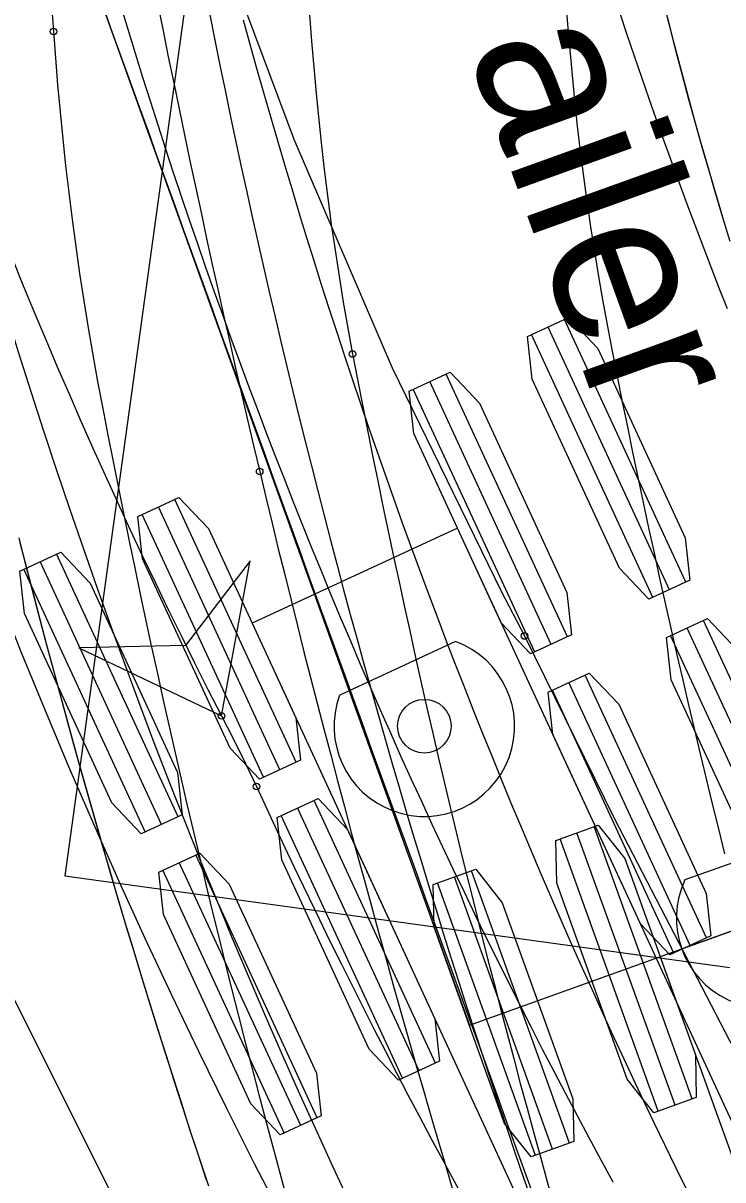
# Model space of a CAD drawing. Extents: x -14 to 1565148, y -25 to 642856.
# Drawn here: x 1564765.21 to 1564774.07, y 636447.64 to 636462.29 of the extents above; entities that cross this region are included whole.
import ezdxf

# ---------------------------------------------------------------- set-up
doc = ezdxf.new("R2010")
doc.units = 0
for name, color, linetype in [('CM_Corridor_Conceptual', 7, 'Continuous'), ('DR_P_Headwall', 7, 'Continuous'), ('GE_P_Alignment_100_Stations', 7, 'Continuous'), ('PV_P_EOP', 7, 'Continuous'), ('TR_Turning_Path22', 7, 'Continuous'), ('TR_Turning_Path28', 7, 'Continuous'), ('TR_Turning_Path28 - Copy-1', 7, 'Continuous')]:
    doc.layers.add(name, color=color, linetype=linetype)

msp = doc.modelspace()

# ---------------------------------------------------------------- linework, layer by layer
at = {"layer": 'CM_Corridor_Conceptual'}
for p, q in [((1564758.676, 636483.468), (1564770.864, 636449.594)), ((1564770.864, 636449.594), (1564778.392, 636452.302)), ((1564773.684, 636448.66), (1564772.443, 636452.11)), ((1564773.253, 636448.505), (1564772.012, 636451.955)), ((1564773.469, 636448.582), (1564772.227, 636452.032)), ((1564775.115, 636451.982), (1564773.594, 636451.435)), ((1564771.916, 636448.024), (1564770.675, 636451.474)), ((1564772.132, 636448.101), (1564770.89, 636451.551)), ((1564771.7, 636447.946), (1564770.459, 636451.396)), ((1564775.977, 636451.433), (1564773.279, 636450.462)), ((1564773.279, 636450.462), (1564776.665, 636441.053))]:
    msp.add_line(p, q, dxfattribs=at)
msp.add_lwpolyline([(1564766.23, 636462.482), (1564766.343, 636462.169), (1564766.456, 636461.856), (1564766.569, 636461.543), (1564766.682, 636461.23), (1564766.795, 636460.918), (1564766.907, 636460.605), (1564767.02, 636460.292), (1564767.133, 636459.979), (1564767.246, 636459.666), (1564767.359, 636459.353), (1564767.472, 636459.04), (1564767.585, 636458.727), (1564767.698, 636458.415), (1564767.811, 636458.102), (1564767.924, 636457.789), (1564768.037, 636457.476), (1564768.15, 636457.163), (1564768.264, 636456.85), (1564768.377, 636456.538), (1564768.49, 636456.225), (1564768.603, 636455.912), (1564768.716, 636455.599), (1564768.829, 636455.286), (1564768.942, 636454.973), (1564769.056, 636454.661), (1564769.169, 636454.348), (1564769.282, 636454.035), (1564769.395, 636453.722), (1564769.509, 636453.409), (1564769.622, 636453.097), (1564769.735, 636452.784), (1564769.848, 636452.471), (1564769.962, 636452.158), (1564770.075, 636451.846), (1564770.189, 636451.533), (1564770.302, 636451.22), (1564770.415, 636450.907), (1564770.529, 636450.594), (1564770.642, 636450.282), (1564770.756, 636449.969), (1564770.869, 636449.656), (1564770.983, 636449.344), (1564771.096, 636449.031), (1564771.21, 636448.718), (1564771.323, 636448.405), (1564771.437, 636448.093), (1564771.551, 636447.78), (1564771.664, 636447.467)], dxfattribs=at)
for points in [[(1564773.738, 636448.679), (1564773.199, 636448.485), (1564772.864, 636448.91), (1564771.97, 636451.394), (1564771.958, 636451.936), (1564772.496, 636452.129), (1564772.832, 636451.705), (1564773.726, 636449.22)], [(1564772.185, 636448.12), (1564771.647, 636447.927), (1564771.311, 636448.351), (1564770.417, 636450.836), (1564770.406, 636451.377), (1564770.944, 636451.571), (1564771.28, 636451.146), (1564772.173, 636448.662)]]:
    msp.add_lwpolyline(points, close=True, dxfattribs=at)
msp.add_arc((1564774.628, 636450.948), 1.143, 154.7889, 64.7889, dxfattribs=at)
at = {"layer": 'DR_P_Headwall'}
for points in [[(1564773.309, 636462.6), (1564773.389, 636462.28), (1564773.472, 636461.962), (1564773.556, 636461.644), (1564773.641, 636461.326), (1564773.729, 636461.01), (1564773.817, 636460.693), (1564773.908, 636460.378), (1564774, 636460.063), (1564774.094, 636459.748)], [(1564773.367, 636462.369), (1564773.449, 636462.051), (1564773.532, 636461.733), (1564773.617, 636461.416), (1564773.704, 636461.1), (1564773.792, 636460.784), (1564773.882, 636460.469), (1564773.973, 636460.155), (1564774.066, 636459.841), (1564774.161, 636459.527)], [(1564767.537, 636447.633), (1564767.429, 636447.96), (1564767.322, 636448.287), (1564767.217, 636448.614), (1564767.112, 636448.94), (1564767.008, 636449.266), (1564766.906, 636449.592), (1564766.805, 636449.918), (1564766.704, 636450.244), (1564766.605, 636450.57), (1564766.507, 636450.895), (1564766.41, 636451.221), (1564766.314, 636451.546), (1564766.22, 636451.871), (1564766.126, 636452.196), (1564766.033, 636452.521), (1564765.941, 636452.846), (1564765.851, 636453.171), (1564765.761, 636453.496), (1564765.672, 636453.821), (1564765.585, 636454.146), (1564765.498, 636454.47), (1564765.413, 636454.795), (1564765.328, 636455.12), (1564765.245, 636455.445), (1564765.162, 636455.769)], [(1564767.563, 636447.555), (1564767.455, 636447.883), (1564767.347, 636448.21), (1564767.241, 636448.538), (1564767.136, 636448.865), (1564767.032, 636449.192), (1564766.929, 636449.519), (1564766.827, 636449.846), (1564766.726, 636450.173), (1564766.627, 636450.499), (1564766.528, 636450.825), (1564766.431, 636451.152), (1564766.334, 636451.478), (1564766.239, 636451.804), (1564766.145, 636452.129), (1564766.052, 636452.455), (1564765.96, 636452.78), (1564765.869, 636453.106), (1564765.779, 636453.431), (1564765.69, 636453.757), (1564765.602, 636454.082), (1564765.515, 636454.407), (1564765.429, 636454.732), (1564765.345, 636455.057), (1564765.261, 636455.382), (1564765.178, 636455.707)]]:
    msp.add_lwpolyline(points, dxfattribs=at)
msp.add_arc((1564877.338, 636484.105), 111.888, 180.39704, 201.6728, dxfattribs=at)
at = {"layer": 'GE_P_Alignment_100_Stations'}
for p, q in [((1564772.301, 636499.036), (1564765.743, 636451.487)), ((1564773.606, 636455.206), (1564772.068, 636458.535)), ((1564773.189, 636455.014), (1564771.652, 636458.342)), ((1564773.398, 636455.11), (1564771.86, 636458.439)), ((1564772.108, 636454.514), (1564770.57, 636457.843)), ((1564771.692, 636454.322), (1564770.154, 636457.65)), ((1564771.9, 636454.418), (1564770.362, 636457.747)), ((1564768.465, 636452.831), (1564766.927, 636456.16)), ((1564768.673, 636452.927), (1564767.135, 636456.256)), ((1564768.257, 636452.735), (1564766.719, 636456.064)), ((1564770.715, 636455.89), (1564768.112, 636454.688)), ((1564775.16, 636446.267), (1564770.715, 636455.89)), ((1564767.175, 636452.235), (1564765.637, 636455.564)), ((1564766.967, 636452.139), (1564765.429, 636455.468)), ((1564766.759, 636452.043), (1564765.221, 636455.372)), ((1564768.112, 636454.688), (1564772.558, 636445.065)), ((1564775.367, 636451.393), (1564773.829, 636454.722)), ((1564775.159, 636451.297), (1564773.621, 636454.626)), ((1564770.689, 636454.455), (1564769.222, 636453.777)), ((1564774.951, 636451.201), (1564773.413, 636454.53)), ((1564773.869, 636450.701), (1564772.331, 636454.03)), ((1564773.453, 636450.509), (1564771.915, 636453.838)), ((1564773.661, 636450.605), (1564772.123, 636453.934)), ((1564770.227, 636449.018), (1564768.689, 636452.347)), ((1564770.435, 636449.115), (1564768.897, 636452.443)), ((1564770.019, 636448.922), (1564768.481, 636452.251)), ((1564768.937, 636448.423), (1564767.399, 636451.751)), ((1564768.729, 636448.326), (1564767.191, 636451.655)), ((1564765.743, 636451.487), (1564774.163, 636450.325)), ((1564768.521, 636448.23), (1564766.983, 636451.559))]:
    msp.add_line(p, q, dxfattribs=at)
for points in [[(1564764.466, 636476.622), (1564764.545, 636476.012), (1564765.072, 636472.905), (1564765.748, 636469.823), (1564766.569, 636466.777), (1564767.534, 636463.773), (1564768.641, 636460.819), (1564769.887, 636457.921), (1564771.269, 636455.086), (1564771.561, 636454.527)], [(1564767.724, 636453.512), (1564768.088, 636455.479), (1564767.27, 636454.403), (1564765.918, 636454.373), (1564767.724, 636453.512)], [(1564771.562, 636454.525), (1564772.704, 636452.209), (1564774.159, 636449.401), (1564775.721, 636446.652), (1564777.387, 636443.965), (1564779.154, 636441.343), (1564781.021, 636438.791), (1564781.99, 636437.543)], [(1564767.724, 636453.512), (1564767.876, 636453.216), (1564768.025, 636452.917), (1564768.168, 636452.617)], [(1564763.876, 636452.52), (1564765.041, 636450.044), (1564766.584, 636446.947), (1564768.245, 636443.911), (1564770.021, 636440.94), (1564771.909, 636438.04), (1564773.907, 636435.214), (1564774.946, 636433.83)]]:
    msp.add_lwpolyline(points, dxfattribs=at)
for points in [[(1564773.657, 636455.23), (1564773.138, 636454.99), (1564772.766, 636455.384), (1564771.659, 636457.78), (1564771.6, 636458.319), (1564772.119, 636458.559), (1564772.491, 636458.165), (1564773.598, 636455.768)], [(1564772.159, 636454.538), (1564771.64, 636454.298), (1564771.268, 636454.692), (1564770.161, 636457.088), (1564770.102, 636457.627), (1564770.621, 636457.866), (1564770.993, 636457.473), (1564772.1, 636455.076)], [(1564768.725, 636452.951), (1564768.206, 636452.711), (1564767.834, 636453.105), (1564766.727, 636455.502), (1564766.668, 636456.04), (1564767.187, 636456.28), (1564767.559, 636455.886), (1564768.666, 636453.489)], [(1564767.227, 636452.259), (1564766.708, 636452.019), (1564766.336, 636452.413), (1564765.229, 636454.809), (1564765.17, 636455.348), (1564765.689, 636455.588), (1564766.061, 636455.194), (1564767.168, 636452.797)], [(1564767.724, 636453.512), (1564768.088, 636455.479), (1564767.27, 636454.403), (1564765.918, 636454.373)], [(1564775.419, 636451.417), (1564774.899, 636451.177), (1564774.528, 636451.571), (1564773.42, 636453.968), (1564773.362, 636454.506), (1564773.881, 636454.746), (1564774.253, 636454.352), (1564775.36, 636451.955)], [(1564773.921, 636450.725), (1564773.402, 636450.485), (1564773.03, 636450.879), (1564771.923, 636453.276), (1564771.864, 636453.814), (1564772.383, 636454.054), (1564772.755, 636453.66), (1564773.862, 636451.263)], [(1564770.486, 636449.138), (1564769.967, 636448.898), (1564769.595, 636449.292), (1564768.488, 636451.689), (1564768.429, 636452.227), (1564768.948, 636452.467), (1564769.32, 636452.073), (1564770.427, 636449.677)], [(1564768.988, 636448.446), (1564768.469, 636448.206), (1564768.097, 636448.6), (1564766.99, 636450.997), (1564766.931, 636451.535), (1564767.451, 636451.775), (1564767.822, 636451.381), (1564768.93, 636448.985)]]:
    msp.add_lwpolyline(points, close=True, dxfattribs=at)
for centre, radius in [((1564771.561, 636454.527), 0.0417), ((1564771.562, 636454.525), 0.0417), ((1564770.294, 636453.382), 0.34), ((1564767.724, 636453.512), 0.0417), ((1564767.724, 636453.512), 0.0417), ((1564768.168, 636452.617), 0.0417), ((1564768.168, 636452.617), 0.0417)]:
    msp.add_circle(centre, radius, dxfattribs=at)
for centre, radius, start, end in [((1564830.196, 636485.568), 70.216, 187.54952, 207.16349), ((1564770.294, 636453.382), 1.143, 159.7976, 69.7976), ((1564846.725, 636488.809), 86.493, 204.73657, 217.89801)]:
    msp.add_arc(centre, radius, start, end, dxfattribs=at)
at = {"layer": 'PV_P_EOP'}
msp.add_circle((1564834.986, 636485.101), 62, dxfattribs=at)
at = {"layer": 'TR_Turning_Path22'}
for points in [[(1564772.083, 636462.603), (1564772.108, 636462.275), (1564772.135, 636461.952), (1564772.164, 636461.629), (1564772.196, 636461.307), (1564772.231, 636460.985), (1564772.268, 636460.665), (1564772.309, 636460.346), (1564772.352, 636460.027), (1564772.398, 636459.71), (1564772.447, 636459.394), (1564772.499, 636459.078), (1564772.554, 636458.764), (1564772.613, 636458.446), (1564772.674, 636458.133), (1564772.737, 636457.813), (1564772.801, 636457.493), (1564772.866, 636457.174), (1564772.932, 636456.854), (1564772.999, 636456.535), (1564773.066, 636456.216), (1564773.134, 636455.897), (1564773.203, 636455.578), (1564773.273, 636455.259), (1564773.344, 636454.941), (1564773.415, 636454.622), (1564773.488, 636454.304), (1564773.561, 636453.986), (1564773.635, 636453.668), (1564773.71, 636453.351), (1564773.785, 636453.034), (1564773.862, 636452.716), (1564773.939, 636452.399), (1564774.017, 636452.083), (1564774.096, 636451.766)], [(1564765.572, 636462.516), (1564765.597, 636462.183)], [(1564766.92, 636462.522), (1564766.986, 636462.192), (1564767.052, 636461.863), (1564767.12, 636461.533), (1564767.188, 636461.204), (1564767.256, 636460.875), (1564767.325, 636460.546), (1564767.395, 636460.217), (1564767.466, 636459.888), (1564767.537, 636459.559), (1564767.609, 636459.231), (1564767.682, 636458.902), (1564767.755, 636458.574), (1564767.829, 636458.246), (1564767.904, 636457.918), (1564767.979, 636457.591), (1564768.055, 636457.263), (1564768.132, 636456.936), (1564768.209, 636456.608)], [(1564768.84, 636462.393), (1564768.865, 636462.061), (1564768.893, 636461.729), (1564768.923, 636461.397), (1564768.956, 636461.065), (1564768.992, 636460.734), (1564769.03, 636460.402), (1564769.072, 636460.072), (1564769.116, 636459.741), (1564769.164, 636459.411), (1564769.214, 636459.082), (1564769.268, 636458.753), (1564769.325, 636458.425), (1564769.385, 636458.097)], [(1564765.597, 636462.183), (1564765.622, 636461.847), (1564765.65, 636461.506), (1564765.681, 636461.165), (1564765.715, 636460.824), (1564765.752, 636460.482), (1564765.792, 636460.141), (1564765.834, 636459.799), (1564765.88, 636459.457), (1564765.929, 636459.115), (1564765.982, 636458.772), (1564766.037, 636458.43), (1564766.096, 636458.088), (1564766.157, 636457.75), (1564766.223, 636457.407), (1564766.288, 636457.07), (1564766.354, 636456.734), (1564766.421, 636456.397), (1564766.489, 636456.061), (1564766.557, 636455.726), (1564766.627, 636455.39), (1564766.697, 636455.054), (1564766.769, 636454.719), (1564766.841, 636454.384), (1564766.914, 636454.049), (1564766.987, 636453.714), (1564767.062, 636453.379), (1564767.138, 636453.045), (1564767.214, 636452.711), (1564767.291, 636452.377), (1564767.37, 636452.043), (1564767.449, 636451.709), (1564767.528, 636451.376), (1564767.609, 636451.043), (1564767.691, 636450.71), (1564767.773, 636450.377), (1564767.857, 636450.044), (1564767.941, 636449.712), (1564768.026, 636449.38), (1564768.112, 636449.048), (1564768.198, 636448.716), (1564768.286, 636448.385), (1564768.374, 636448.054), (1564768.464, 636447.723), (1564768.554, 636447.392)], [(1564768.209, 636456.608), (1564768.287, 636456.282), (1564768.366, 636455.956), (1564768.445, 636455.63), (1564768.526, 636455.304), (1564768.606, 636454.978), (1564768.688, 636454.652), (1564768.77, 636454.326), (1564768.854, 636454), (1564768.937, 636453.673), (1564769.022, 636453.347), (1564769.108, 636453.019), (1564769.194, 636452.691), (1564769.281, 636452.364), (1564769.369, 636452.036), (1564769.457, 636451.709), (1564769.547, 636451.381), (1564769.636, 636451.054), (1564769.727, 636450.728), (1564769.818, 636450.401), (1564769.909, 636450.074), (1564770.002, 636449.748), (1564770.095, 636449.422), (1564770.188, 636449.096), (1564770.282, 636448.77), (1564770.377, 636448.445), (1564770.473, 636448.119), (1564770.569, 636447.794), (1564770.665, 636447.469)]]:
    msp.add_lwpolyline(points, dxfattribs=at)
for centre in [(1564765.597, 636462.183), (1564765.597, 636462.183), (1564769.385, 636458.097), (1564769.385, 636458.097), (1564768.209, 636456.608), (1564768.209, 636456.608)]:
    msp.add_circle(centre, 0.0417, dxfattribs=at)
msp.add_arc((1564896.905, 636482.542), 129.841, 190.85167, 209.30473, dxfattribs=at)
at = {"layer": 'TR_Turning_Path28'}
for points in [[(1564766.446, 636462.515), (1564766.538, 636462.211), (1564766.631, 636461.908), (1564766.725, 636461.605), (1564766.821, 636461.302), (1564766.918, 636461), (1564767.016, 636460.698), (1564767.115, 636460.397), (1564767.215, 636460.096), (1564767.317, 636459.795), (1564767.42, 636459.495), (1564767.524, 636459.196), (1564767.63, 636458.896), (1564767.736, 636458.597), (1564767.844, 636458.299), (1564767.953, 636458.001), (1564768.064, 636457.703), (1564768.175, 636457.406), (1564768.288, 636457.11), (1564768.402, 636456.814), (1564768.517, 636456.518), (1564768.634, 636456.223), (1564768.752, 636455.928), (1564768.87, 636455.634), (1564768.99, 636455.34), (1564769.112, 636455.047), (1564769.234, 636454.754), (1564769.358, 636454.462), (1564769.483, 636454.17), (1564769.609, 636453.879), (1564769.736, 636453.588), (1564769.865, 636453.298), (1564769.994, 636453.008), (1564770.125, 636452.719), (1564770.257, 636452.431), (1564770.39, 636452.143), (1564770.525, 636451.855), (1564770.66, 636451.568), (1564770.797, 636451.282), (1564770.935, 636450.996), (1564771.074, 636450.711), (1564771.215, 636450.426), (1564771.356, 636450.142), (1564771.499, 636449.859), (1564771.642, 636449.576), (1564771.787, 636449.293), (1564771.933, 636449.012), (1564772.081, 636448.731), (1564772.229, 636448.45), (1564772.379, 636448.17), (1564772.529, 636447.891), (1564772.681, 636447.612)], [(1564772.768, 636462.414), (1564772.858, 636462.144), (1564772.95, 636461.874), (1564773.042, 636461.604), (1564773.135, 636461.335), (1564773.23, 636461.067), (1564773.325, 636460.799), (1564773.422, 636460.531), (1564773.52, 636460.264), (1564773.619, 636459.998), (1564773.719, 636459.732), (1564773.82, 636459.466), (1564773.922, 636459.201), (1564774.025, 636458.937), (1564774.13, 636458.673)]]:
    msp.add_lwpolyline(points, dxfattribs=at)
msp.add_arc((1564840.393, 636484.698), 81.107, 162.2375, 235.00942, dxfattribs=at)
at = {"layer": 'TR_Turning_Path28 - Copy-1'}
msp.add_lwpolyline([(1564768.001, 636462.329), (1564768.085, 636462.023), (1564768.17, 636461.717), (1564768.257, 636461.411), (1564768.344, 636461.106), (1564768.433, 636460.801), (1564768.523, 636460.496), (1564768.614, 636460.192), (1564768.706, 636459.888), (1564768.799, 636459.585), (1564768.894, 636459.282), (1564768.989, 636458.979), (1564769.086, 636458.676), (1564769.184, 636458.374), (1564769.283, 636458.073), (1564769.384, 636457.771), (1564769.485, 636457.47), (1564769.588, 636457.17), (1564769.692, 636456.87), (1564769.797, 636456.57), (1564769.903, 636456.271), (1564770.01, 636455.972), (1564770.119, 636455.673), (1564770.228, 636455.375), (1564770.339, 636455.078), (1564770.451, 636454.781), (1564770.564, 636454.484), (1564770.678, 636454.188), (1564770.794, 636453.892), (1564770.91, 636453.596), (1564771.028, 636453.301), (1564771.147, 636453.007), (1564771.266, 636452.713), (1564771.387, 636452.419), (1564771.51, 636452.126), (1564771.633, 636451.833), (1564771.757, 636451.541), (1564771.883, 636451.25), (1564772.01, 636450.958), (1564772.137, 636450.668), (1564772.266, 636450.377), (1564772.396, 636450.088), (1564772.528, 636449.799), (1564772.66, 636449.51), (1564772.793, 636449.222), (1564772.928, 636448.934), (1564773.064, 636448.647), (1564773.2, 636448.36), (1564773.338, 636448.074), (1564773.477, 636447.789), (1564773.617, 636447.504)], dxfattribs=at)
msp.add_arc((1564847.314, 636483.896), 86.109, 162.1862, 206.90212, dxfattribs=at)

# ---------------------------------------------------------------- texts
at = {"layer": 'CM_Corridor_Conceptual'}
msp.add_text('Gooseneck Horse Trailer', height=2, rotation=289.7889, dxfattribs=at).set_placement((1564762.478, 636485.19))

doc.saveas('drawing.dxf')
